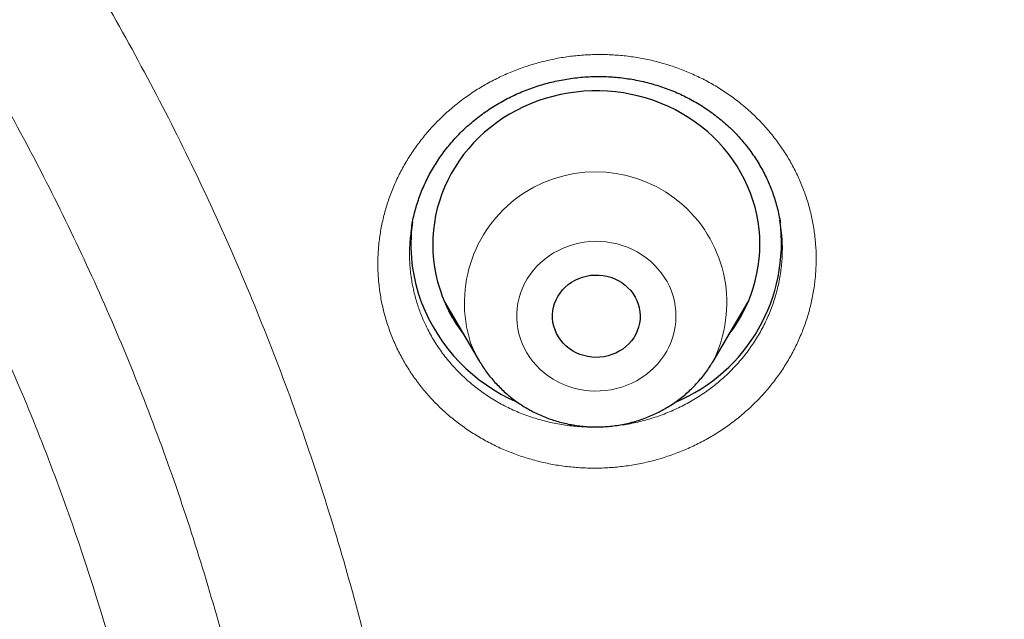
# Model space of a CAD drawing. Header units: millimetres. Extents: x 8 to 436, y 12 to 764.
# Tile 622 of 656: x 253.57 to 262.59, y 715.45 to 720.95. Entities that reach past the tile are written whole.
import ezdxf

# ---------------------------------------------------------------- set-up
doc = ezdxf.new("R2010")
doc.units = ezdxf.units.MM

msp = doc.modelspace()

# ---------------------------------------------------------------- linework, layer by layer
at = {"color": 7, "linetype": 'Continuous', "lineweight": 30}
for p, q in [((257.1615, 719.0361), (257.1611, 719.0338)), ((257.4626, 718.3596), (257.7847, 717.813)), ((259.9242, 717.813), (260.2463, 718.3596)), ((257.5643, 718.1869), (257.537, 718.2144)), ((259.9242, 717.813), (259.9231, 717.8112))]:
    msp.add_line(p, q, dxfattribs=at)
at = {"color": 252, "linetype": 'Continuous', "lineweight": 0}
for p, q in [((257.564, 718.1874), (257.5379, 718.2127)), ((260.1827, 718.2321), (260.1547, 718.2042))]:
    msp.add_line(p, q, dxfattribs=at)
at = {"color": 7, "linetype": 'Continuous', "lineweight": 30, "flags": 128}
for points in [[(260.067, 718.0553), (260.0707, 718.0602), (260.1117, 718.1164), (260.1498, 718.1743), (260.1848, 718.234), (260.2167, 718.2951), (260.2455, 718.3577), (260.271, 718.4214), (260.2931, 718.4863), (260.312, 718.5521), (260.3274, 718.6186), (260.3394, 718.6858), (260.3479, 718.7535), (260.3529, 718.8214), (260.3544, 718.8895), (260.3524, 718.9576), (260.347, 719.0256), (260.338, 719.0931), (260.3256, 719.1603), (260.3097, 719.2267), (260.2904, 719.2924), (260.2678, 719.3571), (260.2419, 719.4207), (260.2127, 719.4831), (260.1804, 719.5441), (260.145, 719.6035), (260.1065, 719.6612), (260.0652, 719.7172), (260.021, 719.7712), (259.9741, 719.8231), (259.9245, 719.8728), (259.8725, 719.9203), (259.8181, 719.9653), (259.7614, 720.0078), (259.7026, 720.0476), (259.6419, 720.0848), (259.5793, 720.1191), (259.515, 720.1506), (259.4491, 720.1791), (259.3819, 720.2046), (259.3135, 720.227), (259.2439, 720.2463), (259.1735, 720.2624), (259.1023, 720.2753), (259.0305, 720.2849), (258.9584, 720.2912), (258.886, 720.2943), (258.8135, 720.2941), (258.7411, 720.2906), (258.6689, 720.2838), (258.5972, 720.2738), (258.5261, 720.2605), (258.4558, 720.2439), (258.3864, 720.2243), (258.3181, 720.2015), (258.2511, 720.1756), (258.1854, 720.1467), (258.1213, 720.1148), (258.059, 720.0801), (257.9985, 720.0426), (257.9399, 720.0024), (257.8836, 719.9596), (257.8295, 719.9142), (257.7777, 719.8665), (257.7285, 719.8165), (257.682, 719.7643), (257.6381, 719.71), (257.5971, 719.6538), (257.5591, 719.5958), (257.5241, 719.5362), (257.4921, 719.475), (257.4634, 719.4125), (257.4379, 719.3487), (257.4157, 719.2839), (257.3969, 719.2181), (257.3815, 719.1515), (257.3695, 719.0844), (257.361, 719.0167), (257.356, 718.9488), (257.3544, 718.8806), (257.3564, 718.8126), (257.3619, 718.7446), (257.3709, 718.677), (257.3833, 718.6099), (257.3992, 718.5435), (257.4184, 718.4778), (257.441, 718.4131), (257.441, 718.4131)], [(258.4758, 718.102), (258.4648, 718.1358), (258.4573, 718.1705), (258.4533, 718.2057), (258.4528, 718.2411), (258.4558, 718.2764), (258.4623, 718.3113), (258.4723, 718.3454), (258.4857, 718.3785), (258.5022, 718.4103), (258.5219, 718.4405), (258.5445, 718.4688), (258.5698, 718.4951), (258.5976, 718.5189), (258.6277, 718.5402), (258.6598, 718.5588), (258.6936, 718.5745), (258.7288, 718.5871), (258.7651, 718.5966), (258.8021, 718.6029), (258.8397, 718.6058), (258.8774, 718.6055), (258.9148, 718.6018), (258.9518, 718.5948), (258.9879, 718.5846), (259.0228, 718.5713), (259.0562, 718.555), (259.0879, 718.5358), (259.1175, 718.5139), (259.1448, 718.4895), (259.1695, 718.4628), (259.1915, 718.4341), (259.2105, 718.4035), (259.2264, 718.3714), (259.239, 718.3381), (259.2482, 718.3038), (259.254, 718.2688), (259.2563, 718.2334), (259.255, 718.198), (259.2502, 718.1629), (259.242, 718.1284), (259.2303, 718.0947), (259.2153, 718.0622), (259.1972, 718.0312), (259.176, 718.0019), (259.152, 717.9746), (259.1254, 717.9496), (259.0965, 717.9269), (259.0653, 717.907), (259.0324, 717.8898), (258.9979, 717.8756), (258.9621, 717.8646), (258.9253, 717.8567), (258.888, 717.8521), (258.8503, 717.8508), (258.8127, 717.8528), (258.7755, 717.8581), (258.7389, 717.8667), (258.7034, 717.8785), (258.6692, 717.8933), (258.6366, 717.9111), (258.6059, 717.9316), (258.5774, 717.9548), (258.5514, 717.9804), (258.528, 718.0081), (258.5075, 718.0378), (258.49, 718.0692), (258.4758, 718.102)]]:
    msp.add_lwpolyline(points, dxfattribs=at)
at = {"color": 252, "linetype": 'Continuous', "lineweight": 0, "flags": 128}
msp.add_lwpolyline([(259.5427, 718.4583), (259.5242, 718.5024), (259.5025, 718.5451), (259.4777, 718.5864), (259.4499, 718.6259), (259.4193, 718.6636), (259.386, 718.6992), (259.3502, 718.7325), (259.312, 718.7635), (259.2716, 718.7919), (259.2293, 718.8176), (259.1851, 718.8405), (259.1394, 718.8604), (259.0923, 718.8774), (259.0441, 718.8913), (258.995, 718.902), (258.9452, 718.9095), (258.895, 718.9138), (258.8446, 718.9148), (258.7942, 718.9125), (258.7441, 718.907), (258.6946, 718.8982), (258.6458, 718.8862), (258.598, 718.8711), (258.5514, 718.853), (258.5063, 718.8318), (258.4628, 718.8078), (258.4212, 718.7811), (258.3817, 718.7517), (258.3444, 718.7198), (258.3095, 718.6855), (258.2772, 718.6491), (258.2477, 718.6107), (258.2211, 718.5704), (258.1975, 718.5286), (258.177, 718.4853), (258.1598, 718.4407), (258.1459, 718.3952), (258.1353, 718.3489), (258.1282, 718.3019), (258.1245, 718.2547), (258.1243, 718.2073), (258.1276, 718.16), (258.1344, 718.1131), (258.1446, 718.0667), (258.1581, 718.021), (258.175, 717.9764), (258.1951, 717.9329), (258.2184, 717.8909), (258.2447, 717.8505), (258.2739, 717.8118), (258.3059, 717.7752), (258.3405, 717.7407), (258.3775, 717.7085), (258.4168, 717.6789), (258.4582, 717.6518), (258.5015, 717.6275), (258.5464, 717.606), (258.5929, 717.5875), (258.6405, 717.5721), (258.6892, 717.5598), (258.7387, 717.5507), (258.7887, 717.5448), (258.8391, 717.5422), (258.8895, 717.5428), (258.9398, 717.5467), (258.9896, 717.5539), (259.0388, 717.5643), (259.0871, 717.5778), (259.1343, 717.5944), (259.1802, 717.6141), (259.2246, 717.6367), (259.2671, 717.6621), (259.3077, 717.6902), (259.3462, 717.7208), (259.3823, 717.7539), (259.4158, 717.7893), (259.4467, 717.8267), (259.4748, 717.8661), (259.4999, 717.9072), (259.522, 717.9498), (259.5409, 717.9937), (259.5565, 718.0388), (259.5687, 718.0847), (259.5776, 718.1314), (259.583, 718.1785), (259.5849, 718.2258), (259.5833, 718.2732), (259.5783, 718.3204), (259.5698, 718.3671), (259.5579, 718.4131), (259.5427, 718.4583)], dxfattribs=at)
at = {"color": 252, "linetype": 'Continuous', "lineweight": 0}
for centre, radius, start, end in [((258.8481, 718.3498), 1.2026, 333.492, 197.66174), ((258.7475, 718.3808), 1.1178, 200.74195, 210.52706)]:
    msp.add_arc(centre, radius, start, end, dxfattribs=at)
at = {"color": 7, "linetype": 'Continuous', "lineweight": 30}
for centre, radius, start, end in [((258.6615, 718.885), 1.5071, 172.11049, 200.78875), ((258.9709, 718.8991), 1.5808, 292.69257, 7.60981), ((258.7802, 718.9447), 1.6392, 201.26604, 246.67316), ((258.734, 718.9037), 1.383, 200.78052, 217.84061)]:
    msp.add_arc(centre, radius, start, end, dxfattribs=at)
at = {"color": 252, "linetype": 'Continuous', "lineweight": 0}
for points, knots in [([(184.5066, 710.8083), (184.5203, 711.5854), (184.5488, 713.1972), (184.7774, 715.6359), (185.1474, 718.1162), (185.6682, 720.573), (186.3338, 722.9986), (187.1434, 725.3852), (188.094, 727.7255), (189.1828, 730.012), (190.4063, 732.2375), (191.7607, 734.395), (193.2417, 736.4778), (194.8446, 738.4793), (196.5645, 740.3932), (198.3958, 742.2134), (200.3329, 743.9343), (202.3696, 745.5504), (204.4995, 747.0567), (206.716, 748.4484), (209.012, 749.7211), (211.3803, 750.8708), (213.8135, 751.8939), (216.304, 752.7873), (218.8438, 753.548), (221.425, 754.1736), (224.0395, 754.6623), (226.6791, 755.0125), (229.3353, 755.223), (232, 755.2933), (234.6647, 755.223), (237.3209, 755.0125), (239.9605, 754.6623), (242.575, 754.1736), (245.1562, 753.548), (247.696, 752.7873), (250.1865, 751.8939), (252.6197, 750.8708), (254.988, 749.7211), (257.284, 748.4484), (259.5005, 747.0567), (261.6304, 745.5504), (263.6671, 743.9343), (265.6042, 742.2134), (267.4355, 740.3932), (269.1554, 738.4793), (270.7583, 736.4778), (272.2393, 734.395), (273.5937, 732.2375), (274.8172, 730.012), (275.906, 727.7255), (276.8566, 725.3852), (277.6662, 722.9986), (278.3318, 720.573), (278.8526, 718.1162), (279.2226, 715.6359), (279.4512, 713.1973), (279.4797, 711.5858), (279.4934, 710.8088)], [0, 0, 0, 0, 0.016668, 0.034569, 0.05247, 0.070372, 0.088273, 0.106174, 0.124075, 0.141977, 0.159878, 0.177779, 0.19568, 0.213582, 0.231483, 0.249384, 0.267286, 0.285187, 0.303088, 0.320989, 0.338891, 0.356792, 0.374693, 0.392594, 0.410496, 0.428397, 0.446298, 0.464199, 0.482101, 0.500002, 0.517903, 0.535804, 0.553706, 0.571607, 0.589508, 0.60741, 0.625311, 0.643212, 0.661113, 0.679015, 0.696916, 0.714817, 0.732718, 0.75062, 0.768521, 0.786422, 0.804323, 0.822225, 0.840126, 0.858027, 0.875928, 0.89383, 0.911731, 0.929632, 0.947534, 0.965435, 0.983336, 1, 1, 1, 1]), ([(186.5014, 709.9508), (186.5197, 710.8905), (186.5562, 712.7617), (186.8555, 715.5487), (187.3345, 718.2997), (188.0104, 721.0145), (188.8785, 723.693), (189.9356, 726.3239), (191.168, 728.8866), (192.5697, 731.3578), (194.1353, 733.7261), (195.8646, 735.9914), (197.7575, 738.1537), (199.8054, 740.2042), (201.9877, 742.1285), (204.289, 743.9076), (206.6999, 745.5326), (209.2201, 747.0037), (211.8495, 748.3206), (214.5765, 749.4786), (217.3764, 750.4717), (220.2271, 751.2878), (223.1162, 751.9222), (226.0436, 752.375), (229.0092, 752.6461), (232.0002, 752.7353), (234.9914, 752.646), (237.9574, 752.3748), (240.885, 751.922), (243.774, 751.2876), (246.6243, 750.4717), (249.4239, 749.4784), (252.151, 748.3203), (254.7808, 747.0031), (257.3011, 745.532), (259.7119, 743.907), (262.0129, 742.1282), (264.195, 740.2039), (266.2428, 738.1532), (268.136, 735.9906), (269.8654, 733.7251), (271.4309, 731.3569), (272.8323, 728.8861), (274.0646, 726.3236), (275.1215, 723.6927), (275.9896, 721.014), (276.6655, 718.2991), (277.1445, 715.5482), (277.4438, 712.7614), (277.4803, 710.8903), (277.4986, 709.9508)], [0, 0, 0, 0, 0.020985, 0.041789, 0.062502, 0.083215, 0.104018, 0.125, 0.145986, 0.166791, 0.187505, 0.208217, 0.229019, 0.25, 0.270986, 0.291791, 0.312505, 0.333217, 0.354019, 0.375, 0.395986, 0.416791, 0.437505, 0.458217, 0.479019, 0.5, 0.520986, 0.541791, 0.562505, 0.583217, 0.604019, 0.625, 0.645986, 0.666791, 0.687505, 0.708217, 0.729019, 0.75, 0.770986, 0.791791, 0.812505, 0.833217, 0.854019, 0.875, 0.895985, 0.916789, 0.937502, 0.958215, 0.979017, 1, 1, 1, 1]), ([(228.539, 686.0536), (227.8244, 686.1628), (226.3954, 686.3811), (224.2995, 686.925), (222.3123, 687.6039), (220.4448, 688.4136), (218.701, 689.3311), (217.0393, 690.3745), (215.4699, 691.5371), (214.0023, 692.8119), (212.6457, 694.191), (211.4084, 695.6658), (210.2981, 697.2273), (209.3216, 698.8659), (208.4849, 700.5714), (207.7931, 702.3333), (207.2507, 704.1408), (206.8608, 705.9827), (206.6259, 707.8477), (206.5474, 709.7242), (206.6259, 711.6008), (206.8608, 713.4658), (207.2507, 715.3077), (207.7931, 717.1152), (208.4849, 718.8771), (209.3216, 720.5826), (210.2981, 722.2211), (211.4084, 723.7826), (212.6457, 725.2575), (214.0023, 726.6365), (215.4699, 727.9113), (217.0393, 729.074), (218.7011, 730.1173), (220.4448, 731.035), (222.2597, 731.8212), (224.1347, 732.4712), (226.0582, 732.981), (228.0183, 733.3474), (230.003, 733.5681), (232, 733.6418), (233.997, 733.5681), (235.9817, 733.3474), (237.9418, 732.981), (239.8653, 732.4712), (241.7403, 731.8212), (243.5552, 731.035), (245.2989, 730.1173), (246.9607, 729.074), (248.5301, 727.9113), (249.9977, 726.6365), (251.3543, 725.2575), (252.5916, 723.7826), (253.7019, 722.2211), (254.6784, 720.5826), (255.5151, 718.8771), (256.2069, 717.1152), (256.7493, 715.3077), (257.1392, 713.4658), (257.3741, 711.6008), (257.4526, 709.7242), (257.3741, 707.8477), (257.1392, 705.9827), (256.7493, 704.1408), (256.2069, 702.3333), (255.5151, 700.5714), (254.6784, 698.8659), (253.7019, 697.2273), (252.5916, 695.6658), (251.3543, 694.191), (249.9977, 692.8119), (248.5301, 691.5371), (246.9607, 690.3745), (245.299, 689.3311), (243.5552, 688.4136), (241.6902, 687.605), (239.7083, 686.9275), (237.6207, 686.3848), (236.1973, 686.1661), (235.4856, 686.0568)], [0, 0, 0, 0, 0.014209, 0.028417, 0.042626, 0.055696, 0.068766, 0.081836, 0.094907, 0.107977, 0.121047, 0.134117, 0.147187, 0.160257, 0.173327, 0.186398, 0.199468, 0.212538, 0.225608, 0.238678, 0.251748, 0.264818, 0.277889, 0.290959, 0.304029, 0.317099, 0.330169, 0.343239, 0.356309, 0.36938, 0.38245, 0.39552, 0.40859, 0.42166, 0.43473, 0.447801, 0.460871, 0.473941, 0.487011, 0.500081, 0.513151, 0.526221, 0.539292, 0.552362, 0.565432, 0.578502, 0.591572, 0.604642, 0.617712, 0.630783, 0.643853, 0.656923, 0.669993, 0.683063, 0.696133, 0.709203, 0.722274, 0.735344, 0.748414, 0.761484, 0.774554, 0.787624, 0.800695, 0.813765, 0.826835, 0.839905, 0.852975, 0.866045, 0.879115, 0.892186, 0.905256, 0.918326, 0.931396, 0.944466, 0.957536, 0.971691, 0.985845, 1, 1, 1, 1]), ([(235.4006, 687.1413), (236.0677, 687.2458), (237.4021, 687.455), (239.3592, 687.9671), (241.2259, 688.6065), (242.9913, 689.3719), (244.6499, 690.2446), (246.2305, 691.237), (247.7234, 692.3429), (249.1193, 693.5555), (250.4097, 694.8673), (251.5866, 696.2701), (252.6427, 697.7554), (253.5716, 699.314), (254.3675, 700.9362), (255.0254, 702.6122), (255.5414, 704.3315), (255.9123, 706.0835), (256.1357, 707.8574), (256.2104, 709.6424), (256.1357, 711.4274), (255.9123, 713.2013), (255.5414, 714.9534), (255.0254, 716.6726), (254.3675, 718.3486), (253.5716, 719.9708), (252.6427, 721.5294), (251.5866, 723.0147), (250.4097, 724.4176), (249.1193, 725.7293), (247.7234, 726.9419), (246.2305, 728.0478), (244.6499, 729.0402), (242.9913, 729.9131), (241.2649, 730.661), (239.4814, 731.2792), (237.6518, 731.7641), (235.7873, 732.1126), (233.8995, 732.3226), (232, 732.3927), (230.1005, 732.3226), (228.2127, 732.1126), (226.3482, 731.7641), (224.5186, 731.2792), (222.7351, 730.661), (221.0087, 729.9131), (219.3501, 729.0402), (217.7695, 728.0478), (216.2766, 726.9419), (214.8807, 725.7293), (213.5903, 724.4176), (212.4134, 723.0147), (211.3573, 721.5294), (210.4284, 719.9708), (209.6325, 718.3486), (208.9746, 716.6726), (208.4586, 714.9534), (208.0877, 713.2013), (207.8643, 711.4274), (207.7896, 709.6424), (207.8643, 707.8574), (208.0877, 706.0835), (208.4586, 704.3315), (208.9746, 702.6122), (209.6325, 700.9362), (210.4284, 699.314), (211.3573, 697.7554), (212.4134, 696.2701), (213.5903, 694.8673), (214.8807, 693.5555), (216.2766, 692.3429), (217.7695, 691.237), (219.3501, 690.2446), (221.0087, 689.3719), (222.7741, 688.6065), (224.6409, 687.9671), (226.5982, 687.4549), (227.9326, 687.2458), (228.5998, 687.1412)], [0, 0, 0, 0, 0.013976, 0.027953, 0.041929, 0.055017, 0.068105, 0.081192, 0.09428, 0.107368, 0.120455, 0.133543, 0.146631, 0.159719, 0.172806, 0.185894, 0.198982, 0.212069, 0.225157, 0.238245, 0.251332, 0.26442, 0.277508, 0.290595, 0.303683, 0.316771, 0.329859, 0.342946, 0.356034, 0.369122, 0.382209, 0.395297, 0.408385, 0.421472, 0.43456, 0.447648, 0.460736, 0.473823, 0.486911, 0.499999, 0.513086, 0.526174, 0.539262, 0.552349, 0.565437, 0.578525, 0.591612, 0.6047, 0.617788, 0.630876, 0.643963, 0.657051, 0.670139, 0.683226, 0.696314, 0.709402, 0.722489, 0.735577, 0.748665, 0.761753, 0.77484, 0.787928, 0.801016, 0.814103, 0.827191, 0.840279, 0.853366, 0.866454, 0.879542, 0.892629, 0.905717, 0.918805, 0.931893, 0.94498, 0.958068, 0.972045, 0.986023, 1, 1, 1, 1]), ([(228.6351, 687.9428), (228.0066, 688.0437), (226.7496, 688.2457), (224.9058, 688.7321), (223.1366, 689.3395), (221.453, 690.0695), (219.8614, 690.9069), (218.3446, 691.8593), (216.9121, 692.9205), (215.5726, 694.084), (214.3343, 695.3428), (213.205, 696.6889), (212.1916, 698.1142), (211.3003, 699.6098), (210.5366, 701.1665), (209.9052, 702.7747), (209.41, 704.4244), (209.0542, 706.1057), (208.8398, 707.8079), (208.7681, 709.5207), (208.8398, 711.2336), (209.0542, 712.9358), (209.41, 714.617), (209.9052, 716.2668), (210.5366, 717.875), (211.3003, 719.4317), (212.1916, 720.9273), (213.205, 722.3526), (214.3344, 723.6987), (215.5726, 724.9574), (216.9121, 726.121), (218.3447, 727.1822), (219.8614, 728.1346), (221.453, 728.9721), (223.1096, 729.6898), (224.821, 730.2831), (226.5766, 730.7483), (228.3658, 731.0828), (230.1773, 731.2842), (232, 731.3515), (233.8228, 731.2842), (235.6343, 731.0828), (237.4234, 730.7483), (239.1791, 730.2831), (240.8905, 729.6898), (242.5471, 728.9721), (244.1386, 728.1345), (245.6554, 727.1822), (247.0879, 726.121), (248.4274, 724.9574), (249.6657, 723.6987), (250.795, 722.3525), (251.8084, 720.9273), (252.6997, 719.4317), (253.4634, 717.875), (254.0948, 716.2668), (254.59, 714.617), (254.9458, 712.9358), (255.1602, 711.2335), (255.2319, 709.5207), (255.1602, 707.8079), (254.9458, 706.1056), (254.59, 704.4244), (254.0948, 702.7746), (253.4634, 701.1664), (252.6997, 699.6097), (251.8084, 698.1141), (250.795, 696.6889), (249.6656, 695.3427), (248.4274, 694.084), (247.0879, 692.9204), (245.6553, 691.8592), (244.1386, 690.9069), (242.547, 690.0694), (240.8609, 689.3384), (239.0863, 688.7295), (237.2342, 688.2419), (235.9715, 688.0402), (235.3402, 687.9394)], [0, 0, 0, 0, 0.013748, 0.027497, 0.041245, 0.05435, 0.067455, 0.080559, 0.093664, 0.106769, 0.119873, 0.132978, 0.146083, 0.159188, 0.172292, 0.185397, 0.198502, 0.211606, 0.224711, 0.237816, 0.250921, 0.264025, 0.27713, 0.290235, 0.30334, 0.316444, 0.329549, 0.342654, 0.355758, 0.368863, 0.381968, 0.395073, 0.408177, 0.421282, 0.434387, 0.447492, 0.460596, 0.473701, 0.486806, 0.49991, 0.513015, 0.52612, 0.539225, 0.552329, 0.565434, 0.578539, 0.591643, 0.604748, 0.617853, 0.630958, 0.644062, 0.657167, 0.670272, 0.683377, 0.696481, 0.709586, 0.722691, 0.735795, 0.7489, 0.762005, 0.77511, 0.788214, 0.801319, 0.814424, 0.827528, 0.840633, 0.853738, 0.866843, 0.879947, 0.893052, 0.906157, 0.919262, 0.932366, 0.945471, 0.958576, 0.972384, 0.986192, 1, 1, 1, 1]), ([(234.2811, 688.7703), (234.8105, 688.8324), (235.8694, 688.9566), (237.4343, 689.2791), (238.9716, 689.6994), (240.5148, 690.24), (242.052, 690.9059), (243.5686, 691.7041), (245.0138, 692.6116), (246.3789, 693.6229), (247.6552, 694.7317), (248.8351, 695.9312), (249.9112, 697.214), (250.8768, 698.5722), (251.7261, 699.9973), (252.4538, 701.4807), (253.0554, 703.0132), (253.5271, 704.5853), (253.8662, 706.1874), (254.0704, 707.8095), (254.1386, 709.4416), (254.0703, 711.0738), (253.8659, 712.6959), (253.5267, 714.2979), (253.0548, 715.8699), (252.4531, 717.4024), (251.7253, 718.8857), (250.8759, 720.3108), (249.9101, 721.6689), (248.8339, 722.9516), (247.654, 724.1511), (246.3775, 725.2598), (245.0124, 726.2709), (243.567, 727.1784), (242.0504, 727.9764), (240.4718, 728.6602), (238.841, 729.2255), (237.168, 729.6688), (235.4631, 729.9874), (233.7369, 730.1793), (232, 730.2434), (230.2631, 730.1792), (228.5369, 729.9872), (226.8321, 729.6684), (225.1591, 729.225), (223.5283, 728.6596), (221.9498, 727.9757), (220.4332, 727.1775), (218.988, 726.27), (217.6229, 725.2587), (216.3466, 724.1499), (215.1667, 722.9504), (214.0906, 721.6676), (213.1249, 720.3094), (212.2757, 718.8842), (211.548, 717.4008), (210.9464, 715.8683), (210.4747, 714.2962), (210.1356, 712.6942), (209.9314, 711.0721), (209.8632, 709.4399), (209.9315, 707.8078), (210.1359, 706.1857), (210.4751, 704.5837), (210.947, 703.0116), (211.5487, 701.4792), (212.2765, 699.9958), (213.1259, 698.5707), (214.0917, 697.2126), (215.1678, 695.9299), (216.3478, 694.7305), (217.6243, 693.6218), (218.9894, 692.6106), (220.4348, 691.7032), (221.9514, 690.9051), (223.4884, 690.2395), (225.0311, 689.6991), (226.5676, 689.2791), (228.1316, 688.9568), (229.1899, 688.8326), (229.719, 688.7705)], [0, 0, 0, 0, 0.011909, 0.023818, 0.035727, 0.047636, 0.060561, 0.073486, 0.086411, 0.099336, 0.112261, 0.125186, 0.138111, 0.151036, 0.163961, 0.176886, 0.189811, 0.202736, 0.215661, 0.228587, 0.241512, 0.254437, 0.267362, 0.280287, 0.293212, 0.306137, 0.319062, 0.331987, 0.344912, 0.357837, 0.370762, 0.383687, 0.396612, 0.409537, 0.422462, 0.435388, 0.448313, 0.461238, 0.474163, 0.487088, 0.500013, 0.512938, 0.525863, 0.538788, 0.551713, 0.564638, 0.577563, 0.590488, 0.603413, 0.616338, 0.629263, 0.642189, 0.655114, 0.668039, 0.680964, 0.693889, 0.706814, 0.719739, 0.732664, 0.745589, 0.758514, 0.771439, 0.784364, 0.797289, 0.810214, 0.823139, 0.836065, 0.84899, 0.861915, 0.87484, 0.887765, 0.90069, 0.913615, 0.92654, 0.939465, 0.95239, 0.964293, 0.976195, 0.988098, 1, 1, 1, 1]), ([(260.7543, 719.3881), (260.7685, 719.348), (260.797, 719.2676), (260.8287, 719.1436), (260.8522, 719.0178), (260.8665, 718.8909), (260.8719, 718.7634), (260.8678, 718.6356), (260.8547, 718.5081), (260.8325, 718.3815), (260.8016, 718.2565), (260.7618, 718.1339), (260.7132, 718.014), (260.6562, 717.8973), (260.591, 717.7841), (260.518, 717.6754), (260.4377, 717.5715), (260.35, 717.4731), (260.2554, 717.3802), (260.1544, 717.2933), (260.0477, 717.213), (259.9358, 717.1396), (259.8188, 717.0737), (259.6973, 717.0152), (259.5719, 716.9644), (259.4434, 716.9216), (259.3124, 716.8871), (259.1793, 716.8612), (259.0446, 716.8437), (258.9089, 716.8348), (258.7731, 716.8344), (258.6379, 716.8426), (258.5038, 716.8596), (258.371, 716.8852), (258.2404, 716.9192), (258.1127, 716.9613), (257.9885, 717.0113), (257.8685, 717.0694), (257.7528, 717.1351), (257.642, 717.2081), (257.5368, 717.2879), (257.4378, 717.3741), (257.3454, 717.4667), (257.2599, 717.565), (257.1814, 717.6688), (257.1105, 717.7772), (257.0469, 717.8914), (256.9913, 718.0111), (256.944, 718.1359), (256.9066, 718.2619), (256.879, 718.3885), (256.8607, 718.5151), (256.8515, 718.6429), (256.8513, 718.7709), (256.8602, 718.8985), (256.8784, 719.0254), (256.9057, 719.1511), (256.9418, 719.275), (256.9864, 719.3964), (257.0395, 719.5146), (257.1011, 719.6291), (257.1708, 719.7398), (257.2482, 719.846), (257.3327, 719.947), (257.4241, 720.0425), (257.5221, 720.1318), (257.6264, 720.2149), (257.7364, 720.2915), (257.8514, 720.3609), (257.9707, 720.4228), (258.0943, 720.4769), (258.2215, 720.523), (258.3517, 720.5612), (258.4841, 720.5911), (258.618, 720.6125), (258.7531, 720.6251), (258.8889, 720.6291), (259.0247, 720.6245), (259.1596, 720.6114), (259.2929, 720.5898), (259.4243, 720.5595), (259.5532, 720.5209), (259.6792, 720.4741), (259.8014, 720.4195), (259.919, 720.3574), (260.0318, 720.2876), (260.1393, 720.2107), (260.2412, 720.127), (260.3368, 720.0372), (260.4256, 719.9415), (260.5071, 719.8401), (260.5812, 719.7335), (260.6475, 719.6222), (260.7064, 719.5073), (260.7383, 719.4278), (260.7543, 719.3881)], [0, 0, 0, 0, 0.010691, 0.021418, 0.032158, 0.042885, 0.053576, 0.064281, 0.075022, 0.085775, 0.096517, 0.107221, 0.11793, 0.128676, 0.139433, 0.150179, 0.160887, 0.171603, 0.182354, 0.193119, 0.203871, 0.214586, 0.225307, 0.236065, 0.246835, 0.257593, 0.268315, 0.279039, 0.2898, 0.300574, 0.311335, 0.322059, 0.332782, 0.343542, 0.354314, 0.365073, 0.375796, 0.386514, 0.397269, 0.408035, 0.41879, 0.429508, 0.440219, 0.450967, 0.461727, 0.472474, 0.483186, 0.494337, 0.505502, 0.516653, 0.52736, 0.538103, 0.548859, 0.559602, 0.570309, 0.581016, 0.591759, 0.602515, 0.613258, 0.623965, 0.634675, 0.645422, 0.656182, 0.666929, 0.67764, 0.688357, 0.699111, 0.709878, 0.720631, 0.731349, 0.742072, 0.752831, 0.763603, 0.774362, 0.785085, 0.795809, 0.80657, 0.817344, 0.828105, 0.838829, 0.849551, 0.860309, 0.87108, 0.881838, 0.89256, 0.903276, 0.914028, 0.924793, 0.935545, 0.946261, 0.956984, 0.967744, 0.978517, 0.989277, 1, 1, 1, 1]), ([(257.1611, 719.0338), (257.1573, 719.0106), (257.146, 718.9426), (257.1406, 718.8282), (257.1439, 718.6921), (257.1598, 718.5568), (257.186, 718.431), (257.2204, 718.315), (257.2607, 718.2089), (257.3119, 718.0988), (257.376, 717.9862), (257.4544, 717.8727), (257.5427, 717.766), (257.6401, 717.6668), (257.7464, 717.5761), (257.8606, 717.4941), (257.9817, 717.4215), (258.1089, 717.3588), (258.2415, 717.3069), (258.3786, 717.2656), (258.519, 717.2354), (258.6616, 717.2164), (258.8056, 717.2091), (258.95, 717.2133), (259.0937, 717.2288), (259.2356, 717.2556), (259.3746, 717.2938), (259.51, 717.3429), (259.6409, 717.4024), (259.7659, 717.4718), (259.8843, 717.5512), (259.9955, 717.6396), (260.0986, 717.7363), (260.1928, 717.8405), (260.2773, 717.952), (260.3517, 718.0696), (260.4156, 718.1926), (260.4684, 718.3199), (260.5095, 718.4509), (260.5389, 718.5846), (260.5565, 718.7201), (260.5617, 718.856), (260.5568, 718.9762), (260.5453, 719.0501), (260.5407, 719.0794)], [0, 0, 0, 0, 0.0126769, 0.0372135, 0.0618378, 0.0864621, 0.1109987, 0.1314345, 0.1518956, 0.1723314, 0.1968777, 0.2215119, 0.2461461, 0.2706925, 0.2952545, 0.3199044, 0.3445544, 0.3691165, 0.3936904, 0.4183522, 0.4430141, 0.4675881, 0.4921643, 0.5168284, 0.5414925, 0.5660687, 0.5906358, 0.6152907, 0.6399455, 0.6645126, 0.6890624, 0.7136997, 0.738337, 0.7628867, 0.7874176, 0.812036, 0.8366544, 0.8611852, 0.8857032, 0.9103088, 0.9349143, 0.9594323, 0.9839163, 1, 1, 1, 1])]:
    msp.add_open_spline(points, degree=3, knots=knots, dxfattribs=at)
at = {"color": 7, "linetype": 'Continuous', "lineweight": 30}
for points, knots in [([(228.8203, 667.8387), (227.6178, 667.9452), (225.213, 668.1582), (221.6552, 668.8219), (218.1629, 669.7328), (214.7882, 670.9004), (211.5494, 672.3031), (208.4634, 673.9273), (205.5225, 675.7738), (202.7448, 677.8315), (200.1475, 680.0876), (197.7465, 682.5283), (195.5568, 685.1385), (193.5917, 687.902), (191.8635, 690.8019), (190.3827, 693.8203), (189.1584, 696.9386), (188.1983, 700.1375), (187.5083, 703.3974), (187.0926, 706.6981), (186.9537, 710.0192), (187.0926, 713.3404), (187.5083, 716.641), (188.1983, 719.9009), (189.1584, 723.0998), (190.3827, 726.2181), (191.8635, 729.2365), (193.5917, 732.1364), (195.5568, 734.9), (197.7465, 737.5101), (200.1475, 739.9508), (202.7448, 742.2069), (205.5225, 744.2646), (208.4634, 746.1112), (211.5494, 747.7352), (214.7615, 749.1267), (218.0799, 750.2771), (221.4842, 751.1793), (224.9532, 751.8277), (228.4657, 752.2184), (232, 752.3489), (235.5343, 752.2184), (239.0468, 751.8277), (242.5158, 751.1793), (245.9201, 750.2771), (249.2385, 749.1267), (252.4506, 747.7352), (255.5366, 746.1112), (258.4775, 744.2646), (261.2552, 742.2069), (263.8525, 739.9508), (266.2535, 737.5101), (268.4432, 734.9), (270.4083, 732.1364), (272.1365, 729.2365), (273.6173, 726.2181), (274.8416, 723.0998), (275.8017, 719.9009), (276.4917, 716.641), (276.9074, 713.3404), (277.0463, 710.0192), (276.9074, 706.6981), (276.4917, 703.3974), (275.8017, 700.1375), (274.8416, 696.9386), (273.6173, 693.8203), (272.1365, 690.8019), (270.4083, 687.902), (268.4432, 685.1385), (266.2535, 682.5283), (263.8525, 680.0876), (261.2552, 677.8315), (258.4775, 675.7738), (255.5366, 673.9273), (252.4506, 672.3031), (249.2118, 670.9004), (245.8371, 669.7328), (242.3448, 668.8219), (238.787, 668.1582), (236.3822, 667.9452), (235.1797, 667.8387)], [0, 0, 0, 0, 0.013106, 0.026212, 0.039318, 0.052424, 0.065212, 0.078, 0.090788, 0.103576, 0.116364, 0.129151, 0.141939, 0.154727, 0.167515, 0.180303, 0.193091, 0.205879, 0.218667, 0.231454, 0.244242, 0.25703, 0.269818, 0.282606, 0.295394, 0.308182, 0.32097, 0.333758, 0.346545, 0.359333, 0.372121, 0.384909, 0.397697, 0.410485, 0.423273, 0.436061, 0.448848, 0.461636, 0.474424, 0.487212, 0.5, 0.512788, 0.525576, 0.538364, 0.551152, 0.563939, 0.576727, 0.589515, 0.602303, 0.615091, 0.627879, 0.640667, 0.653455, 0.666242, 0.67903, 0.691818, 0.704606, 0.717394, 0.730182, 0.74297, 0.755758, 0.768546, 0.781333, 0.794121, 0.806909, 0.819697, 0.832485, 0.845273, 0.858061, 0.870849, 0.883636, 0.896424, 0.909212, 0.922, 0.934788, 0.947576, 0.960682, 0.973788, 0.986894, 1, 1, 1, 1]), ([(257.1599, 719.034), (257.1612, 719.0428), (257.1656, 719.0741), (257.1765, 719.1275), (257.1925, 719.1941), (257.2117, 719.26), (257.2338, 719.3252), (257.2589, 719.3896), (257.287, 719.453), (257.3178, 719.5152), (257.3515, 719.5761), (257.3877, 719.6355), (257.4266, 719.6933), (257.468, 719.7496), (257.512, 719.8043), (257.5584, 719.8572), (257.6071, 719.9083), (257.6582, 719.9575), (257.7114, 720.0046), (257.7666, 720.0495), (257.8237, 720.0921), (257.8826, 720.1324), (257.9435, 720.1706), (258.0061, 720.2064), (258.0702, 720.2397), (258.1357, 720.2704), (258.2024, 720.2984), (258.2699, 720.3237), (258.3383, 720.3462), (258.4077, 720.3659), (258.4781, 720.383), (258.5495, 720.3973), (258.6217, 720.4089), (258.6943, 720.4176), (258.7671, 720.4234), (258.8398, 720.4264), (258.912, 720.4264), (258.9839, 720.4235), (259.0555, 720.4178), (259.1272, 720.4091), (259.1987, 720.3976), (259.2698, 720.3832), (259.3403, 720.366), (259.4098, 720.3461), (259.4781, 720.3235), (259.5448, 720.2983), (259.61, 720.2706), (259.6738, 720.2403), (259.7365, 720.2073), (259.7978, 720.1717), (259.8575, 720.1336), (259.9156, 720.093), (259.9717, 720.0502), (260.0256, 720.0053), (260.0773, 719.9584), (260.1267, 719.9096), (260.1737, 719.8587), (260.2185, 719.806), (260.2608, 719.7515), (260.3006, 719.6953), (260.3378, 719.6374), (260.3723, 719.5781), (260.4041, 719.5174), (260.4326, 719.4564), (260.4515, 719.4108), (260.4609, 719.3861), (260.4627, 719.3816)], [0, 0, 0, 0, 0.006313, 0.022449, 0.038575, 0.054697, 0.070821, 0.086953, 0.103098, 0.119249, 0.135329, 0.151365, 0.167385, 0.183393, 0.199395, 0.215395, 0.231398, 0.247408, 0.263418, 0.279412, 0.295278, 0.31121, 0.327189, 0.343194, 0.359201, 0.375182, 0.391114, 0.406976, 0.422771, 0.438562, 0.454431, 0.470385, 0.486391, 0.502412, 0.518404, 0.534327, 0.550147, 0.56586, 0.581606, 0.597461, 0.61341, 0.629418, 0.645451, 0.661469, 0.677429, 0.6933, 0.709062, 0.72484, 0.740743, 0.756713, 0.772731, 0.788777, 0.80483, 0.820864, 0.836862, 0.852806, 0.868751, 0.884785, 0.900818, 0.916859, 0.932914, 0.948991, 0.965098, 0.981243, 0.996561, 1, 1, 1, 1]), ([(260.4627, 719.3816), (260.4665, 719.3713), (260.4782, 719.3396), (260.4957, 719.286), (260.5141, 719.2206), (260.5291, 719.1544), (260.5384, 719.1073), (260.5418, 719.0823), (260.5421, 719.0797)], [0, 0, 0, 0, 0.105051, 0.32264, 0.53989, 0.757108, 0.974391, 1, 1, 1, 1]), ([(260.1815, 718.2296), (260.1741, 718.222), (260.1649, 718.2123), (260.1551, 718.2033), (260.1531, 718.2014)], [0, 0, 0, 0, 0.797587, 1, 1, 1, 1]), ([(257.7849, 717.8131), (257.7867, 717.8099), (257.7983, 717.7892), (257.8225, 717.7525), (257.8573, 717.7031), (257.895, 717.6557), (257.935, 717.6101), (257.9774, 717.5664), (258.022, 717.5249), (258.0687, 717.4856), (258.1175, 717.4486), (258.1681, 717.414), (258.2206, 717.3819), (258.2746, 717.3523), (258.3302, 717.3255), (258.3871, 717.3013), (258.4452, 717.28), (258.5044, 717.2615), (258.5645, 717.2459), (258.6254, 717.2332), (258.6869, 717.2236), (258.7488, 717.2169), (258.8111, 717.2133), (258.8734, 717.2127), (258.9357, 717.2151), (258.9978, 717.2206), (259.0596, 717.2291), (259.1209, 717.2406), (259.1814, 717.2551), (259.2412, 717.2726), (259.2999, 717.2929), (259.3575, 717.3161), (259.4139, 717.3421), (259.4687, 717.3708), (259.522, 717.4021), (259.5736, 717.436), (259.6233, 717.4724), (259.671, 717.5111), (259.7167, 717.5521), (259.7601, 717.5953), (259.8011, 717.6406), (259.8397, 717.6877), (259.8757, 717.7368), (259.9034, 717.778), (259.9181, 717.8034), (259.9227, 717.8113)], [0, 0, 0, 0, 0.004343, 0.028075, 0.051831, 0.075611, 0.099418, 0.123251, 0.147112, 0.171, 0.194914, 0.218856, 0.242823, 0.266815, 0.290831, 0.314869, 0.338929, 0.363007, 0.387104, 0.411215, 0.435341, 0.459479, 0.483627, 0.507783, 0.531945, 0.556111, 0.580277, 0.604442, 0.628604, 0.65276, 0.676908, 0.701046, 0.725172, 0.749283, 0.773378, 0.797453, 0.821508, 0.845541, 0.869549, 0.893531, 0.917487, 0.941415, 0.965314, 0.989185, 1, 1, 1, 1])]:
    msp.add_open_spline(points, degree=3, knots=knots, dxfattribs=at)

doc.saveas('drawing.dxf')
